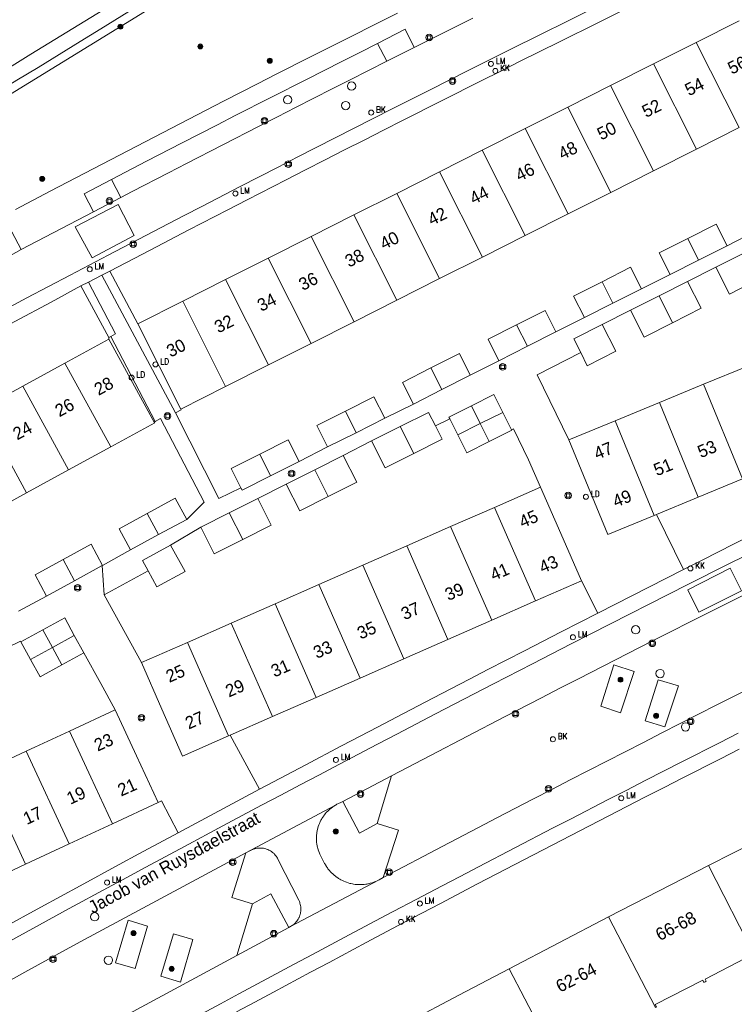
# Model space of a CAD drawing. Header units: metres. Extents: x 138165 to 154469, y 480134 to 494189.
# Tile 786 of 1056: x 145966 to 146038, y 488390 to 488488. Entities that reach past the tile are written whole.
import ezdxf

# ---------------------------------------------------------------- set-up
doc = ezdxf.new("R2010")
doc.units = ezdxf.units.M
doc.header["$LTSCALE"] = 0.001
doc.header["$MEASUREMENT"] = 0
for name, color, linetype, lineweight in [('Level 5', 7, 'Continuous', 0), ('TOP-L-topo objecten punt', 7, 'Continuous', 0), ('TOP-L-topo objecten vlak', 7, 'Continuous', 0), ('TOP-L-verharding molgoot', 7, 'Continuous', 0), ('TOP-T-topo huisnummering naamgeving', 7, 'Continuous', 0)]:
    doc.layers.add(name, color=color, linetype=linetype, lineweight=lineweight)
doc.styles.add('Style-INTL_ISO', font='INTL_ISO.shx')
doc.styles.add('Style-STANDARD', font='STANDARD.shx')

# ---------------------------------------------------------------- blocks, each defined once
blk = doc.blocks.new('24')
at = {"layer": 'TOP-L-topo objecten punt', "color": 7, "linetype": 'Continuous', "lineweight": 0}
for radius in [0.025, 0.0182, 0.0115, 0.005]:
    blk.add_circle((0, 0), radius, dxfattribs=at)
blk = doc.blocks.new('39')
at = {"layer": 'TOP-L-topo objecten punt', "color": 7, "linetype": 'Continuous', "lineweight": 0}
for p, q in [((0.0175, 0.0175), (-0.0175, 0.0175)), ((-0.0175, 0.0175), (-0.0175, -0.0175)), ((0.0175, 0.0175), (0.0175, -0.0175)), ((0.0175, -0.0175), (-0.0175, -0.0175))]:
    blk.add_line(p, q, dxfattribs=at)
blk.add_circle((0, 0), 0.0332, dxfattribs=at)
blk = doc.blocks.new('*U13')
at = {"layer": 'Level 5', "color": 7, "linetype": 'Continuous', "lineweight": 0}
blk.add_circle((0, 0), 0.0415, dxfattribs=at)
blk = doc.blocks.new('150')
at = {"layer": 'Level 5', "color": 7, "linetype": 'Continuous', "lineweight": 0}
blk.add_blockref('*U13', (0, 0), dxfattribs=at)
blk = doc.blocks.new('121')
at = {"layer": 'TOP-L-topo objecten punt', "color": 7, "linetype": 'Continuous', "lineweight": 0}
blk.add_circle((0, 0), 0.025, dxfattribs=at)
at = {"layer": 'TOP-L-topo objecten punt', "color": 7, "linetype": 'Continuous', "lineweight": 0, "style": 'Style-STANDARD'}
blk.add_text('LD', height=0.06, dxfattribs=at).set_placement((0.0483, 0))
blk = doc.blocks.new('72')
at = {"layer": 'TOP-L-topo objecten punt', "color": 7, "linetype": 'Continuous', "lineweight": 0}
blk.add_circle((0, 0), 0.025, dxfattribs=at)
at = {"layer": 'TOP-L-topo objecten punt', "color": 7, "linetype": 'Continuous', "lineweight": 0, "style": 'Style-STANDARD'}
blk.add_text('BK', height=0.06, dxfattribs=at).set_placement((0.0483, 0))
blk = doc.blocks.new('16')
at = {"layer": 'TOP-L-topo objecten punt', "color": 7, "linetype": 'Continuous', "lineweight": 0}
blk.add_circle((0, 0), 0.025, dxfattribs=at)
at = {"layer": 'TOP-L-topo objecten punt', "color": 7, "linetype": 'Continuous', "lineweight": 0, "style": 'Style-STANDARD'}
blk.add_text('LM', height=0.06, dxfattribs=at).set_placement((0.0483, 0))
blk = doc.blocks.new('119')
at = {"layer": 'TOP-L-topo objecten punt', "color": 7, "linetype": 'Continuous', "lineweight": 0}
blk.add_circle((0, 0), 0.025, dxfattribs=at)
at = {"layer": 'TOP-L-topo objecten punt', "color": 7, "linetype": 'Continuous', "lineweight": 0, "style": 'Style-STANDARD'}
blk.add_text('KK', height=0.06, dxfattribs=at).set_placement((0.0483, 0))

msp = doc.modelspace()

# ---------------------------------------------------------------- linework, layer by layer
at = {"layer": 'TOP-L-topo objecten vlak', "flags": 128}
for points in [[(145928.207, 488459.381), (145928.438, 488459.004), (145928.694, 488458.574), (145935.904, 488462.878), (145950.297, 488471.533), (145964.653, 488480.25), (145978.972, 488489.028), (145990.875, 488496.39), (146005.124, 488505.279), (146012.234, 488509.747), (146018.059, 488513.424), (146017.791, 488513.846), (146017.533, 488514.237)], [(145975.5, 488463.07), (145979.528, 488465.173), (145983.415, 488467.194), (145987.306, 488469.207), (145989.253, 488470.211), (145993.15, 488472.214), (145995.099, 488473.213), (145997.05, 488474.21), (145999.001, 488475.205), (146000.954, 488476.198), (146002.907, 488477.19), (146004.861, 488478.179), (146008.772, 488480.154), (146012.687, 488482.121), (146014.645, 488483.102), (146016.605, 488484.081), (146020.527, 488486.034), (146024.452, 488487.979), (146028.381, 488489.918), (146032.313, 488491.849), (146036.249, 488493.773), (146040.189, 488495.69)], [(145927.514, 488460.724), (145929.437, 488461.855), (145931.564, 488463.114), (145935.815, 488465.637), (145940.063, 488468.167), (145944.306, 488470.704), (145946.426, 488471.975), (145950.662, 488474.522), (145952.779, 488475.799), (145957.01, 488478.356), (145959.124, 488479.637), (145961.237, 488480.92), (145963.348, 488482.205), (145967.569, 488484.78), (145971.785, 488487.361), (145975.997, 488489.949)], [(145928.207, 488459.381), (145930.239, 488460.582), (145934.483, 488463.098), (145936.604, 488464.359), (145940.842, 488466.885), (145945.076, 488469.418), (145947.191, 488470.687), (145949.306, 488471.958), (145953.532, 488474.505), (145957.754, 488477.059), (145959.863, 488478.338), (145961.971, 488479.619), (145966.185, 488482.186), (145968.29, 488483.473), (145972.497, 488486.05), (145974.599, 488487.342), (145978.8, 488489.929)], [(146024.75, 488489.793), (146020.924, 488487.903), (146019.013, 488486.955), (146015.193, 488485.053), (146011.377, 488483.145), (146007.565, 488481.23), (146003.756, 488479.307), (145999.95, 488477.377), (145996.149, 488475.44), (145994.249, 488474.469), (145992.35, 488473.496), (145988.556, 488471.545), (145984.765, 488469.586), (145982.871, 488468.605), (145979.086, 488466.636), (145975.304, 488464.659), (145973.415, 488463.669), (145971.526, 488462.676), (145967.176, 488460.383), (145963.612, 488458.495)], [(146004.311, 488488.904), (146002.562, 488488.029), (145999.068, 488486.274), (145997.322, 488485.394), (145995.577, 488484.512), (145992.089, 488482.742), (145990.347, 488481.855), (145986.865, 488480.074), (145985.125, 488479.182), (145981.649, 488477.391), (145979.912, 488476.493), (145978.176, 488475.593), (145974.707, 488473.788), (145972.974, 488472.883), (145969.51, 488471.067), (145966.051, 488469.244)], [(146011.84, 488488.397), (146005.987, 488485.454)], [(146038.514, 488488.136), (146034.227, 488485.977)], [(146002.307, 488485.865), (146005.084, 488487.281), (146005.987, 488485.454)], [(145975.648, 488472.239), (145979.165, 488474.066), (145982.716, 488475.901), (145986.269, 488477.728), (145988.048, 488478.64), (145991.607, 488480.457), (145995.17, 488482.266), (145996.953, 488483.169), (145998.737, 488484.069), (146000.521, 488484.968), (146002.307, 488485.865)], [(146003.228, 488484.08), (146002.307, 488485.865)], [(146034.227, 488485.977), (146029.941, 488483.817)], [(146034.227, 488485.977), (146038.528, 488477.439)], [(146005.987, 488485.454), (146003.228, 488484.08)], [(146003.228, 488484.08), (146001.4, 488483.16), (145999.573, 488482.238), (145997.747, 488481.314), (145994.098, 488479.461), (145992.275, 488478.532), (145990.453, 488477.601), (145986.811, 488475.733), (145983.173, 488473.859), (145981.355, 488472.919), (145977.723, 488471.034), (145976.595, 488470.447)], [(146029.941, 488483.817), (146025.654, 488481.658)], [(146029.941, 488483.817), (146034.242, 488475.28)], [(146025.654, 488481.658), (146021.367, 488479.498)], [(146029.955, 488473.12), (146025.654, 488481.658)], [(146021.367, 488479.498), (146017.08, 488477.338)], [(146025.668, 488470.96), (146021.367, 488479.498)], [(146017.08, 488477.338), (146012.794, 488475.179)], [(146017.08, 488477.338), (146021.382, 488468.801)], [(146034.242, 488475.28), (146038.528, 488477.439)], [(146012.794, 488475.179), (146008.507, 488473.019)], [(146012.794, 488475.179), (146017.095, 488466.641)], [(146029.955, 488473.12), (146034.242, 488475.28)], [(146008.507, 488473.019), (146004.221, 488470.86)], [(146012.808, 488464.481), (146008.507, 488473.019)], [(146025.668, 488470.96), (146029.955, 488473.12)], [(145973.847, 488468.998), (145972.928, 488470.818), (145975.648, 488472.239)], [(145976.595, 488470.447), (145975.648, 488472.239)], [(146004.221, 488470.86), (145999.933, 488468.7)], [(146008.522, 488462.322), (146004.221, 488470.86)], [(146021.382, 488468.801), (146025.668, 488470.96)], [(145977.928, 488466.641), (145973.704, 488464.417), (145972.029, 488467.52), (145976.315, 488469.739), (145977.928, 488466.641)], [(145976.595, 488470.447), (145973.847, 488468.998)], [(145973.847, 488468.998), (145966.618, 488465.236)], [(146017.095, 488466.641), (146021.382, 488468.801)], [(145999.933, 488468.7), (145995.647, 488466.54)], [(145999.933, 488468.7), (146004.235, 488460.162)], [(146037.319, 488465.614), (146036.231, 488467.773), (146033.374, 488466.333)], [(145966.618, 488465.236), (145965.655, 488466.994), (145962.895, 488465.553)], [(146040.171, 488467.065), (146037.319, 488465.614)], [(145995.647, 488466.54), (145991.361, 488464.381)], [(145995.647, 488466.54), (145999.948, 488458.002)], [(146012.808, 488464.481), (146017.095, 488466.641)], [(146033.374, 488466.333), (146030.516, 488464.893), (146031.599, 488462.743)], [(146034.46, 488464.179), (146033.374, 488466.333)], [(145966.618, 488465.236), (145963.846, 488463.713)], [(146037.319, 488465.614), (146034.46, 488464.179)], [(146036.205, 488463.454), (146039.061, 488464.897)], [(145991.361, 488464.381), (145987.073, 488462.221)], [(145995.662, 488455.843), (145991.361, 488464.381)], [(146008.522, 488462.322), (146012.808, 488464.481)], [(146034.46, 488464.179), (146031.599, 488462.743)], [(145974.69, 488462.667), (145975.5, 488463.07)], [(145975.5, 488463.07), (145978.304, 488457.803)], [(146028.749, 488461.289), (146027.658, 488463.453), (146024.801, 488462.014)], [(146033.361, 488462.047), (146036.205, 488463.454)], [(146036.205, 488463.454), (146037.553, 488460.779), (146040.411, 488462.219)], [(145972.59, 488461.584), (145973.341, 488461.959)], [(145973.341, 488461.959), (145974.69, 488462.667)], [(145973.341, 488461.959), (145976.065, 488456.807), (145975.571, 488456.525)], [(145982.06, 488448.895), (145974.69, 488462.667)], [(145987.073, 488462.221), (145982.787, 488460.062)], [(145987.073, 488462.221), (145991.374, 488453.683)], [(146004.235, 488460.162), (146008.522, 488462.322)], [(146024.801, 488462.014), (146021.943, 488460.574), (146023.022, 488458.433)], [(146025.886, 488459.861), (146024.801, 488462.014)], [(146031.599, 488462.743), (146028.749, 488461.289)], [(146030.509, 488460.598), (146033.361, 488462.047)], [(146031.862, 488457.912), (146034.719, 488459.351), (146033.361, 488462.047)], [(145913.412, 488429.195), (145917.042, 488431.25), (145918.842, 488432.265), (145922.443, 488434.29), (145926.049, 488436.308), (145929.659, 488438.319), (145931.465, 488439.322), (145933.272, 488440.323), (145936.889, 488442.32), (145938.699, 488443.316), (145940.51, 488444.31), (145944.135, 488446.293), (145945.949, 488447.282), (145947.764, 488448.269), (145951.397, 488450.238), (145955.033, 488452.2), (145958.674, 488454.155), (145962.318, 488456.103), (145964.141, 488457.074), (145965.965, 488458.043), (145969.617, 488459.977), (145972.59, 488461.584)], [(145975.381, 488456.42), (145972.59, 488461.584)], [(146028.749, 488461.289), (146025.886, 488459.861)], [(145982.787, 488460.062), (145978.304, 488457.803)], [(145987.088, 488451.524), (145982.787, 488460.062)], [(145999.948, 488458.002), (146004.235, 488460.162)], [(146025.886, 488459.861), (146023.022, 488458.433)], [(146027.656, 488459.148), (146030.509, 488460.598)], [(146031.862, 488457.912), (146030.509, 488460.598)], [(146020.168, 488456.981), (146019.084, 488459.134), (146016.227, 488457.694)], [(146024.82, 488457.723), (146027.656, 488459.148)], [(146027.656, 488459.148), (146029.004, 488456.472), (146031.862, 488457.912)], [(145995.662, 488455.843), (145999.948, 488458.002)], [(146023.022, 488458.433), (146020.168, 488456.981)], [(145978.304, 488457.803), (145982.605, 488449.265)], [(146016.227, 488457.694), (146013.369, 488456.254), (146014.452, 488454.105)], [(146016.227, 488457.694), (146017.311, 488455.543)], [(146020.168, 488456.981), (146017.311, 488455.543)], [(146022.651, 488454.919), (146021.963, 488456.284), (146024.82, 488457.723)], [(146022.651, 488454.919), (146023.313, 488453.605), (146026.17, 488455.044), (146024.82, 488457.723)], [(145975.39, 488456.27), (145970.985, 488453.862)], [(145975.381, 488456.42), (145975.571, 488456.525)], [(145975.39, 488456.27), (145975.381, 488456.42)], [(145979.934, 488447.961), (145975.39, 488456.27)], [(145975.571, 488456.525), (145980.027, 488448.015)], [(145991.374, 488453.683), (145995.662, 488455.843)], [(146017.311, 488455.543), (146014.452, 488454.105)], [(146011.594, 488452.664), (146010.511, 488454.814), (146007.654, 488453.375)], [(146014.452, 488454.105), (146011.594, 488452.664)], [(146021.457, 488446.166), (146018.287, 488452.69), (146022.651, 488454.919)], [(145970.985, 488453.862), (145966.773, 488451.558)], [(145970.985, 488453.862), (145975.572, 488445.473)], [(145987.088, 488451.524), (145991.374, 488453.683)], [(146007.654, 488453.375), (146004.796, 488451.935), (146005.891, 488449.762)], [(146007.654, 488453.375), (146008.743, 488451.214)], [(146039.408, 488453.571), (146034.971, 488451.741)], [(146011.594, 488452.664), (146008.743, 488451.214)], [(145966.773, 488451.558), (145962.562, 488449.256)], [(145971.36, 488443.17), (145966.773, 488451.558)], [(145982.605, 488449.265), (145987.088, 488451.524)], [(146008.743, 488451.214), (146005.891, 488449.762)], [(146034.971, 488451.741), (146030.534, 488449.91)], [(146038.872, 488442.284), (146034.971, 488451.741)], [(146003.023, 488448.342), (146001.938, 488450.495), (145999.081, 488449.056)], [(146011.699, 488449.59), (146013.938, 488450.719), (146014.838, 488448.932)], [(146067.128, 488450.024), (146063.881, 488448.469), (146060.637, 488446.906), (146059.017, 488446.122), (146055.778, 488444.549), (146052.543, 488442.968), (146050.927, 488442.175), (146047.697, 488440.584), (146046.084, 488439.786), (146042.86, 488438.184), (146041.249, 488437.38), (146038.03, 488435.767), (146034.814, 488434.147), (146032.937, 488433.197)], [(145967.149, 488440.867), (145962.562, 488449.256)], [(145982.605, 488449.265), (145982.643, 488449.19), (145982.06, 488448.895)], [(145999.081, 488449.056), (145996.223, 488447.616), (145997.303, 488445.473)], [(146000.172, 488446.891), (145999.081, 488449.056)], [(146005.891, 488449.762), (146003.023, 488448.342)], [(146009.547, 488448.289), (146009.46, 488448.462), (146011.699, 488449.59)], [(146012.599, 488447.804), (146011.699, 488449.59)], [(146030.534, 488449.91), (146026.097, 488448.08)], [(146030.534, 488449.91), (146034.435, 488440.454)], [(145980.027, 488448.015), (145980.569, 488448.327), (145984.95, 488439.935), (145983.186, 488438.221)], [(145988.61, 488441.391), (145986.412, 488440.3), (145982.06, 488448.895)], [(146003.023, 488448.342), (146000.172, 488446.891)], [(146004.572, 488447.51), (146007.412, 488448.932), (146008.117, 488447.582)], [(146008.117, 488447.582), (146009.547, 488448.289)], [(146009.547, 488448.289), (146010.36, 488446.676)], [(146014.838, 488448.932), (146012.599, 488447.804)], [(146014.838, 488448.932), (146015.718, 488447.185)], [(146026.097, 488448.08), (146021.457, 488446.166)], [(146029.998, 488438.623), (146028.034, 488443.383), (146026.097, 488448.08)], [(145975.572, 488445.473), (145979.977, 488447.882), (145979.934, 488447.961)], [(145980.027, 488448.015), (145979.934, 488447.961)], [(146001.712, 488446.074), (146004.572, 488447.51)], [(146005.925, 488444.824), (146004.572, 488447.51)], [(146005.925, 488444.824), (146008.781, 488446.263), (146008.117, 488447.582)], [(146010.36, 488446.676), (146012.599, 488447.804)], [(146012.599, 488447.804), (146013.499, 488446.018)], [(146013.499, 488446.018), (146015.738, 488447.146), (146015.718, 488447.185)], [(146015.718, 488447.185), (146015.911, 488447.295), (146017.437, 488444.183), (146018.611, 488441.441)], [(145994.453, 488444.015), (145993.365, 488446.176), (145990.508, 488444.737)], [(146000.172, 488446.891), (145997.303, 488445.473)], [(145998.873, 488444.626), (146001.712, 488446.074)], [(146001.712, 488446.074), (146003.067, 488443.384), (146005.925, 488444.824)], [(146010.36, 488446.676), (146011.26, 488444.89), (146013.499, 488446.018)], [(146029.998, 488438.623), (146025.358, 488436.709), (146023.394, 488441.469), (146021.457, 488446.166)], [(145971.36, 488443.17), (145975.572, 488445.473)], [(145997.303, 488445.473), (145994.453, 488444.015)], [(145990.508, 488444.737), (145987.65, 488443.297), (145988.61, 488441.391)], [(145990.508, 488444.737), (145991.588, 488442.593)], [(145996.015, 488443.189), (145998.873, 488444.626)], [(145997.364, 488440.511), (146000.221, 488441.95), (145998.873, 488444.626)], [(145967.149, 488440.867), (145971.36, 488443.17)], [(145994.453, 488444.015), (145991.588, 488442.593)], [(145993.155, 488441.752), (145996.015, 488443.189)], [(145997.364, 488440.511), (145996.015, 488443.189)], [(145991.588, 488442.593), (145988.73, 488441.153), (145988.61, 488441.391)], [(146034.435, 488440.454), (146038.872, 488442.284)], [(145990.309, 488440.316), (145993.155, 488441.752)], [(145993.155, 488441.752), (145994.506, 488439.071), (145997.364, 488440.511)], [(146018.611, 488441.441), (146014.015, 488439.421)], [(146018.611, 488441.441), (146020.654, 488436.79), (146022.727, 488432.076)], [(145962.937, 488438.564), (145967.149, 488440.867)], [(145983.186, 488438.221), (145982.031, 488440.33), (145979.224, 488438.795)], [(145987.455, 488438.871), (145990.309, 488440.316)], [(145988.802, 488436.198), (145991.659, 488437.637), (145990.309, 488440.316)], [(146030.232, 488438.719), (146034.435, 488440.454)], [(146014.015, 488439.421), (146009.62, 488437.489)], [(146018.131, 488430.056), (146016.058, 488434.77), (146014.015, 488439.421)], [(145979.224, 488438.795), (145976.416, 488437.26), (145977.567, 488435.154)], [(145979.224, 488438.795), (145980.375, 488436.69)], [(145983.186, 488438.221), (145980.375, 488436.69)], [(145984.6, 488437.426), (145987.455, 488438.871)], [(145987.455, 488438.871), (145988.802, 488436.198)], [(146030.232, 488438.719), (146029.998, 488438.623)], [(146032.937, 488433.197), (146030.232, 488438.719)], [(145981.577, 488435.637), (145984.6, 488437.426)], [(145984.6, 488437.426), (145985.944, 488434.758), (145988.802, 488436.198)], [(146009.62, 488437.489), (146005.226, 488435.558)], [(146009.62, 488437.489), (146013.736, 488428.124)], [(145980.375, 488436.69), (145977.567, 488435.154)], [(145974.762, 488433.613), (145973.608, 488435.724), (145970.801, 488434.189)], [(145979.34, 488433.06), (145978.77, 488434.102), (145981.577, 488435.637)], [(145979.34, 488433.06), (145980.21, 488431.469), (145983.017, 488433.004), (145981.577, 488435.637)], [(146005.226, 488435.558), (146000.832, 488433.627)], [(146009.342, 488426.193), (146005.226, 488435.558)], [(145965.046, 488395.767), (145967.119, 488396.907), (145971.41, 488399.258), (145975.256, 488401.338), (145977.181, 488402.376), (145979.107, 488403.412), (145982.96, 488405.479), (145986.818, 488407.539), (145988.748, 488408.566), (145990.68, 488409.591), (145992.612, 488410.615), (145994.545, 488411.637), (145996.479, 488412.657), (145998.414, 488413.675), (146002.286, 488415.707), (146004.224, 488416.72), (146008.102, 488418.741), (146011.984, 488420.754), (146013.927, 488421.759), (146017.814, 488423.762), (146019.759, 488424.761), (146021.705, 488425.758), (146023.652, 488426.753), (146027.548, 488428.738), (146029.498, 488429.728), (146033.4, 488431.703), (146037.306, 488433.67), (146039.26, 488434.651)], [(145977.567, 488435.154), (145974.762, 488433.613)], [(145970.801, 488434.189), (145967.992, 488432.654), (145969.156, 488430.525)], [(145971.96, 488432.07), (145970.801, 488434.189)], [(145974.715, 488433.595), (145971.96, 488432.07)], [(145974.762, 488433.613), (145974.715, 488433.595)], [(145974.922, 488430.661), (145974.715, 488433.595)], [(146000.832, 488433.627), (145996.437, 488431.695)], [(146000.832, 488433.627), (146004.948, 488424.261)], [(146034.491, 488428.916), (146038.755, 488431.064), (146037.642, 488433.318), (146033.369, 488431.158), (146034.491, 488428.916)], [(145974.922, 488430.661), (145979.34, 488433.06)], [(146032.937, 488433.197), (146024.368, 488428.828)], [(145971.96, 488432.07), (145969.156, 488430.525)], [(145996.437, 488431.695), (145992.043, 488429.764)], [(145996.437, 488431.695), (146000.553, 488422.33)], [(146018.131, 488430.056), (146022.727, 488432.076)], [(146022.727, 488432.076), (146024.368, 488428.828)], [(145969.156, 488430.525), (145966.335, 488429.016)], [(145978.658, 488423.881), (145974.922, 488430.661)], [(146003.692, 488412.545), (146007.608, 488414.595), (146011.305, 488416.522), (146015.006, 488418.441), (146018.711, 488420.354), (146020.564, 488421.307), (146022.419, 488422.259), (146026.131, 488424.157), (146029.847, 488426.048), (146031.706, 488426.991), (146033.566, 488427.932), (146035.427, 488428.871), (146039.151, 488430.744)], [(145992.043, 488429.764), (145987.649, 488427.833)], [(145992.043, 488429.764), (145996.159, 488420.398)], [(146013.736, 488428.124), (146018.131, 488430.056)], [(145968.771, 488427.15), (145970.969, 488428.352), (145971.929, 488426.597)], [(146024.368, 488428.828), (146022.529, 488427.891), (146020.691, 488426.952), (146017.017, 488425.069), (146013.347, 488423.178), (146011.514, 488422.231), (146007.849, 488420.33), (146004.189, 488418.422), (146002.36, 488417.465), (145998.705, 488415.546), (145995.053, 488413.62), (145993.229, 488412.655), (145990.477, 488411.194)], [(145987.649, 488427.833), (145983.254, 488425.901)], [(145987.649, 488427.833), (145991.765, 488418.467)], [(146009.342, 488426.193), (146013.736, 488428.124)], [(145966.574, 488425.948), (145968.771, 488427.15)], [(145969.73, 488425.395), (145968.771, 488427.15)], [(145971.929, 488426.597), (145969.73, 488425.395)], [(145971.929, 488426.597), (145972.888, 488424.842)], [(145965.102, 488425.323), (145966.53, 488426.029), (145966.574, 488425.948)], [(145966.574, 488425.948), (145967.533, 488424.193)], [(145967.533, 488424.193), (145969.73, 488425.395)], [(145969.73, 488425.395), (145970.69, 488423.64)], [(145983.254, 488425.901), (145978.658, 488423.881)], [(145987.37, 488416.535), (145985.297, 488421.249), (145983.254, 488425.901)], [(146004.948, 488424.261), (146009.342, 488426.193)], [(145970.69, 488423.64), (145972.888, 488424.842)], [(145972.888, 488424.842), (145974.599, 488421.789), (145976.008, 488419.137)], [(145967.533, 488424.193), (145968.493, 488422.438), (145970.69, 488423.64)], [(145987.37, 488416.535), (145982.774, 488414.515), (145980.701, 488419.229), (145978.658, 488423.881)], [(146000.553, 488422.33), (146004.948, 488424.261)], [(146025.98, 488423.645), (146028.019, 488423.002), (146026.656, 488418.843), (146024.657, 488419.516), (146025.98, 488423.645)], [(145996.159, 488420.398), (146000.553, 488422.33)], [(146039.975, 488421.494), (146036.29, 488419.635), (146032.608, 488417.769), (146030.769, 488416.834), (146028.93, 488415.896), (146025.256, 488414.016), (146023.42, 488413.074), (146021.585, 488412.129), (146019.751, 488411.183), (146017.918, 488410.235), (146014.254, 488408.334), (146012.424, 488407.38), (146008.766, 488405.468), (146006.939, 488404.51), (146002.879, 488402.372)], [(146030.414, 488422.141), (146032.455, 488421.559), (146031.081, 488417.434), (146029.11, 488418.049), (146030.414, 488422.141)], [(145991.765, 488418.467), (145996.159, 488420.398)], [(145976.008, 488419.137), (145971.454, 488417.022)], [(145976.008, 488419.137), (145978.146, 488414.529), (145980.316, 488409.859)], [(145987.538, 488416.609), (145991.765, 488418.467)], [(145971.454, 488417.022), (145967.1, 488415)], [(145971.454, 488417.022), (145973.592, 488412.414), (145975.762, 488407.744)], [(145982.906, 488387.737), (145986.582, 488389.724), (145988.421, 488390.715), (145990.261, 488391.704), (145993.945, 488393.677), (145995.788, 488394.661), (145999.476, 488396.623), (146003.169, 488398.578), (146006.865, 488400.526), (146008.715, 488401.498), (146010.565, 488402.467), (146012.417, 488403.435), (146016.122, 488405.366), (146019.832, 488407.289), (146021.688, 488408.248), (146025.403, 488410.161), (146027.261, 488411.114), (146029.121, 488412.066), (146032.843, 488413.965), (146036.569, 488415.856), (146038.433, 488416.799)], [(145987.538, 488416.609), (145987.37, 488416.535)], [(145990.477, 488411.194), (145987.538, 488416.609)], [(145967.1, 488415), (145962.746, 488412.979)], [(145971.408, 488405.722), (145967.1, 488415)], [(145988.169, 488388.903), (145990.022, 488389.9), (145991.876, 488390.895), (145995.587, 488392.88), (145997.443, 488393.869), (146001.159, 488395.844), (146004.879, 488397.811), (146008.603, 488399.771), (146012.33, 488401.724), (146014.195, 488402.698), (146016.061, 488403.67), (146017.928, 488404.64), (146019.796, 488405.609), (146021.665, 488406.576), (146025.405, 488408.504), (146029.149, 488410.425), (146031.022, 488411.383), (146032.897, 488412.339), (146036.648, 488414.246), (146038.525, 488415.197)], [(145967.054, 488403.701), (145962.746, 488412.979)], [(146003.692, 488412.545), (145998.828, 488409.99)], [(146002.263, 488407.771), (146003.692, 488412.545)], [(145990.477, 488411.194), (145982.337, 488406.848)], [(145975.762, 488407.744), (145980.316, 488409.859)], [(145980.316, 488409.859), (145980.669, 488410.042), (145982.337, 488406.848)], [(145989.098, 488404.824), (145998.076, 488409.61)], [(146002.412, 488402.105), (146002.332, 488402.064), (146002.251, 488402.025), (146002.086, 488401.953), (146002.003, 488401.92), (146001.919, 488401.889), (146001.749, 488401.831), (146001.576, 488401.782), (146001.489, 488401.76), (146001.402, 488401.74), (146001.314, 488401.722), (146001.226, 488401.706), (146001.137, 488401.692), (146000.959, 488401.67), (146000.78, 488401.655), (146000.691, 488401.651), (146000.601, 488401.649), (146000.421, 488401.651), (146000.242, 488401.661), (146000.064, 488401.678), (145999.886, 488401.704), (145999.798, 488401.72), (145999.622, 488401.757), (145999.535, 488401.779), (145999.362, 488401.828), (145999.192, 488401.885), (145999.108, 488401.916), (145998.942, 488401.984), (145998.779, 488402.059), (145998.62, 488402.142), (145998.541, 488402.186), (145998.464, 488402.232), (145998.388, 488402.279), (145998.313, 488402.328), (145998.166, 488402.431), (145998.094, 488402.485), (145997.954, 488402.597), (145997.886, 488402.656), (145997.82, 488402.716), (145997.691, 488402.841), (145997.628, 488402.905), (145997.567, 488402.971), (145997.508, 488403.038), (145997.393, 488403.176), (145997.338, 488403.247), (145997.285, 488403.32), (145997.233, 488403.393), (145997.183, 488403.467), (145997.088, 488403.62), (145997.043, 488403.697), (145997, 488403.776), (145996.626, 488404.484), (145996.554, 488404.628), (145996.517, 488404.708), (145996.482, 488404.788), (145996.418, 488404.952), (145996.361, 488405.119), (145996.312, 488405.287), (145996.29, 488405.373), (145996.253, 488405.544), (145996.223, 488405.718), (145996.201, 488405.892), (145996.187, 488406.068), (145996.182, 488406.243), (145996.182, 488406.331), (145996.188, 488406.507), (145996.194, 488406.595), (145996.212, 488406.77), (145996.224, 488406.857), (145996.254, 488407.03), (145996.292, 488407.202), (145996.314, 488407.287), (145996.363, 488407.456), (145996.42, 488407.622), (145996.485, 488407.785), (145996.52, 488407.866), (145996.557, 488407.946), (145996.636, 488408.103), (145996.678, 488408.18), (145996.722, 488408.256), (145996.815, 488408.405), (145996.915, 488408.55), (145996.968, 488408.621), (145997.077, 488408.758), (145997.134, 488408.825), (145997.193, 488408.891), (145997.314, 488409.018), (145997.377, 488409.08), (145997.441, 488409.14), (145997.507, 488409.198), (145997.642, 488409.311), (145997.782, 488409.417), (145997.854, 488409.468), (145997.927, 488409.517), (145998.076, 488409.61)], [(145998.076, 488409.61), (145998.152, 488409.654), (145998.229, 488409.696), (145998.387, 488409.775), (145998.466, 488409.812), (145998.547, 488409.847), (145998.828, 488409.99)], [(145998.828, 488409.99), (146000.493, 488406.801), (146002.263, 488407.771)], [(146045.491, 488408.637), (146040.475, 488406.096), (146035.459, 488403.554)], [(145971.408, 488405.722), (145975.762, 488407.744)], [(146002.263, 488407.771), (146004.391, 488407.11), (146002.879, 488402.372)], [(145982.337, 488406.848), (145978.402, 488404.731), (145976.436, 488403.67), (145972.507, 488401.543), (145968.582, 488399.408), (145964.661, 488397.267), (145960.744, 488395.118), (145956.83, 488392.963), (145952.921, 488390.8), (145950.967, 488389.716), (145948.502, 488388.345)], [(145967.054, 488403.701), (145971.408, 488405.722)], [(145929.479, 488371.788), (145932.587, 488373.579), (145934.312, 488374.569), (145937.764, 488376.544), (145941.22, 488378.513), (145944.68, 488380.474), (145946.412, 488381.452), (145948.144, 488382.428), (145951.612, 488384.376), (145955.084, 488386.316), (145956.822, 488387.284), (145958.56, 488388.25), (145960.299, 488389.214), (145962.04, 488390.176), (145963.781, 488391.137), (145965.523, 488392.096), (145967.266, 488393.053), (145970.756, 488394.962), (145972.502, 488395.914), (145989.098, 488404.824)], [(145989.763, 488399.726), (145987.703, 488400.349), (145989.098, 488404.824)], [(145989.098, 488404.824), (145989.699, 488405.124), (145989.765, 488405.154), (145989.824, 488405.178), (145989.883, 488405.199), (145990.003, 488405.238), (145990.064, 488405.254), (145990.126, 488405.268), (145990.25, 488405.291), (145990.375, 488405.306), (145990.438, 488405.31), (145990.564, 488405.313), (145990.627, 488405.311), (145990.753, 488405.302), (145990.878, 488405.285), (145991.002, 488405.26), (145991.124, 488405.227), (145991.184, 488405.208), (145991.302, 488405.163), (145991.417, 488405.112), (145991.529, 488405.053), (145991.583, 488405.021), (145991.689, 488404.952), (145991.74, 488404.915), (145991.79, 488404.876), (145991.886, 488404.794), (145991.932, 488404.751), (145991.976, 488404.706), (145992.061, 488404.613), (145992.14, 488404.514), (145992.177, 488404.463), (145992.212, 488404.411), (145992.278, 488404.303), (145992.308, 488404.248), (145992.363, 488404.134), (145994.419, 488400.093), (145994.47, 488399.977), (145994.515, 488399.857), (145994.534, 488399.797), (145994.567, 488399.674), (145994.592, 488399.549), (145994.609, 488399.423), (145994.618, 488399.296), (145994.62, 488399.232), (145994.617, 488399.105), (145994.606, 488398.978), (145994.587, 488398.852), (145994.575, 488398.79), (145994.544, 488398.666), (145994.526, 488398.605), (145994.506, 488398.545), (145994.484, 488398.485), (145994.435, 488398.368), (145994.407, 488398.31), (145994.347, 488398.198), (145994.28, 488398.09), (145994.206, 488397.987), (145994.125, 488397.888), (145994.083, 488397.84), (145994.039, 488397.794), (145993.947, 488397.706), (145993.85, 488397.624), (145993.748, 488397.549), (145993.695, 488397.513), (145993.586, 488397.447)], [(145962.701, 488401.679), (145967.054, 488403.701)], [(146035.459, 488403.554), (146030.456, 488400.985), (146025.454, 488398.416)], [(146040.088, 488394.477), (146035.459, 488403.554)], [(146002.412, 488402.105), (145993.586, 488397.447)], [(146002.879, 488402.372), (146002.461, 488402.131), (146002.412, 488402.105)], [(145993.415, 488397.362), (145991.605, 488400.72), (145989.763, 488399.726)], [(145989.763, 488399.726), (145988.196, 488394.541)], [(145979.27, 488397.483), (145978.016, 488393.257), (145976.068, 488393.823), (145977.332, 488398.086), (145979.27, 488397.483)], [(146025.454, 488398.416), (146020.465, 488395.822), (146015.473, 488393.225)], [(146030.132, 488389.363), (146025.454, 488398.416)], [(145993.415, 488397.362), (145988.196, 488394.541)], [(145993.586, 488397.447), (145993.53, 488397.417), (145993.415, 488397.362)], [(145981.855, 488396.736), (145983.804, 488396.145), (145982.561, 488391.895), (145980.598, 488392.474), (145981.855, 488396.736)], [(145988.196, 488394.541), (145976.16, 488388.056), (145974.355, 488387.07), (145972.551, 488386.082), (145970.748, 488385.093), (145968.945, 488384.101), (145965.344, 488382.114), (145961.746, 488380.119), (145959.949, 488379.119), (145958.153, 488378.117), (145954.563, 488376.108), (145952.769, 488375.101), (145949.185, 488373.082), (145945.605, 488371.056), (145942.029, 488369.023), (145938.457, 488366.982), (145936.673, 488365.96), (145933.107, 488363.909), (145929.544, 488361.852), (145925.986, 488359.787), (145924.209, 488358.753), (145922.963, 488358.026)], [(146030.132, 488389.363), (146030.241, 488389.42), (146030.127, 488389.642), (146034.884, 488392.084), (146034.998, 488391.862), (146035.109, 488391.92), (146035.219, 488391.977), (146035.107, 488392.198), (146039.864, 488394.642), (146039.977, 488394.419), (146040.088, 488394.477)], [(146015.473, 488393.225), (146010.44, 488390.575), (146005.408, 488387.925)], [(146015.473, 488393.225), (146020.197, 488384.198)]]:
    msp.add_lwpolyline(points, dxfattribs=at)
at = {"layer": 'TOP-L-verharding molgoot', "flags": 128}
for points in [[(145976.595, 488470.447), (145977.723, 488471.034), (145981.355, 488472.919), (145983.173, 488473.859), (145986.811, 488475.733), (145990.453, 488477.601), (145992.275, 488478.532), (145994.098, 488479.461), (145997.747, 488481.314), (145999.573, 488482.238), (146001.4, 488483.16), (146003.228, 488484.08)], [(146003.692, 488412.545), (146007.608, 488414.595), (146011.305, 488416.522), (146015.006, 488418.441), (146018.711, 488420.354), (146020.564, 488421.307), (146022.419, 488422.259), (146026.131, 488424.157), (146029.847, 488426.048), (146031.706, 488426.991), (146033.566, 488427.932), (146035.427, 488428.871), (146039.151, 488430.744)], [(146002.879, 488402.372), (146006.939, 488404.51), (146008.766, 488405.468), (146012.424, 488407.38), (146014.254, 488408.334), (146017.918, 488410.235), (146019.751, 488411.183), (146021.585, 488412.129), (146023.42, 488413.074), (146025.256, 488414.016), (146028.93, 488415.896), (146030.769, 488416.834), (146032.608, 488417.769), (146036.29, 488419.635), (146039.975, 488421.494)], [(145989.098, 488404.824), (145972.502, 488395.914)], [(145929.479, 488371.788), (145932.587, 488373.579), (145934.312, 488374.569), (145937.764, 488376.544), (145941.22, 488378.513), (145944.68, 488380.474), (145946.412, 488381.452), (145948.144, 488382.428), (145951.612, 488384.376), (145955.084, 488386.316), (145956.822, 488387.284), (145958.56, 488388.25), (145960.299, 488389.214), (145962.04, 488390.176), (145963.781, 488391.137), (145965.523, 488392.096), (145967.266, 488393.053), (145970.756, 488394.962), (145972.502, 488395.914)], [(145988.196, 488394.541), (145976.16, 488388.056)]]:
    msp.add_lwpolyline(points, dxfattribs=at)

# ---------------------------------------------------------------- block references
at = {"layer": 'TOP-L-topo objecten punt', "xscale": 10, "yscale": 10, "zscale": 10}
for name, p in [('24', (145976.545, 488487.55)), ('39', (146007.474, 488486.454)), ('24', (145984.552, 488485.562)), ('24', (145991.512, 488484.136)), ('16', (146013.664, 488483.825)), ('119', (146014.1, 488483.115)), ('150', (145999.696, 488481.6)), ('39', (146009.821, 488482.105)), ('150', (145993.296, 488480.224)), ('150', (145999.104, 488479.648)), ('72', (146001.669, 488478.946)), ('39', (145990.983, 488478.128)), ('39', (145993.364, 488473.786)), ('24', (145968.711, 488472.307)), ('16', (145988.064, 488470.84)), ('39', (145975.458, 488470.096)), ('39', (145977.827, 488465.767)), ('16', (145973.476, 488463.258)), ('121', (145980.055, 488453.734)), ('121', (145977.66, 488452.414)), ('39', (146014.838, 488453.488)), ('39', (145981.272, 488448.566)), ('39', (145993.697, 488442.805)), ('39', (146021.395, 488440.606)), ('121', (146023.178, 488440.477)), ('119', (146033.639, 488433.303)), ('39', (145972.262, 488431.357)), ('150', (146028.16, 488427.168)), ('16', (146021.877, 488426.415)), ('39', (146029.83, 488425.809)), ('24', (146026.64, 488422.168)), ('150', (146030.608, 488422.784)), ('39', (145978.667, 488418.354)), ('39', (146016.122, 488418.759)), ('24', (146030.204, 488418.563)), ('150', (146033.152, 488417.44)), ('39', (146033.67, 488418)), ('72', (146019.874, 488416.207)), ('16', (145998.133, 488414.137)), ('39', (146019.432, 488411.242)), ('39', (146000.606, 488410.721)), ('16', (146026.72, 488410.305)), ('24', (145998.115, 488406.978)), ('39', (145987.794, 488403.903)), ('39', (146003.459, 488402.889)), ('16', (145975.21, 488401.852)), ('16', (146006.543, 488399.754)), ('150', (145973.968, 488398.432)), ('119', (146004.655, 488397.918)), ('24', (145977.869, 488396.798)), ('39', (145991.92, 488396.74)), ('39', (145969.792, 488394.188)), ('150', (145975.344, 488394.08)), ('24', (145981.678, 488393.226))]:
    msp.add_blockref(name, p, dxfattribs=at)

# ---------------------------------------------------------------- texts
at = {"layer": 'TOP-T-topo huisnummering naamgeving', "style": 'Style-INTL_ISO'}
for s, rotation, p in [('56', 26.7, (146037.788, 488482.732)), ('54', 26.7, (146033.492, 488480.567)), ('52', 26.7, (146029.199, 488478.405)), ('50', 26.7, (146024.704, 488476.141)), ('48', 26.7, (146020.81, 488474.178)), ('46', 26.7, (146016.518, 488472.016)), ('44', 26.7, (146011.927, 488469.703)), ('42', 26.7, (146007.733, 488467.59)), ('40', 26.7, (146002.938, 488465.174)), ('38', 26.7, (145999.443, 488463.414)), ('36', 26.7, (145994.811, 488461.08)), ('34', 26.7, (145990.654, 488458.986)), ('32', 26.7, (145986.36, 488456.823)), ('30', 26.7, (145981.568, 488454.408)), ('28', 28.6, (145974.351, 488450.573)), ('26', 28.6, (145970.428, 488448.429)), ('24', 28.6, (145966.208, 488446.121)), ('53', 22.4, (146034.685, 488444.335)), ('47', 22.4, (146024.291, 488444.169)), ('51', 22.4, (146030.281, 488442.526)), ('49', 22.4, (146026.172, 488439.383)), ('45', 23.7, (146016.825, 488437.325)), ('43', 23.7, (146018.829, 488432.784)), ('41', 23.7, (146013.93, 488432.033)), ('39', 23.7, (146009.395, 488430.039)), ('37', 23.7, (146005.001, 488428.108)), ('35', 23.7, (146000.607, 488426.177)), ('33', 23.7, (145996.212, 488424.245)), ('25', 23.7, (145981.443, 488421.846)), ('31', 23.7, (145991.973, 488422.382)), ('29', 23.7, (145987.41, 488420.376)), ('27', 23.7, (145983.383, 488417.171)), ('23', 24, (145974.265, 488414.963)), ('21', 24, (145976.616, 488410.458)), ('19', 24.9, (145971.522, 488409.634)), ('17', 24.8, (145967.168, 488407.613)), ('Jacob van Ruysdaelstraat', 28.6, (145973.775, 488398.717)), ('66-68', 27, (146030.562, 488395.987)), ('62-64', 27.3, (146020.586, 488390.819))]:
    msp.add_text(s, height=1.25, rotation=rotation, dxfattribs=at).set_placement(p)

doc.saveas('drawing.dxf')
